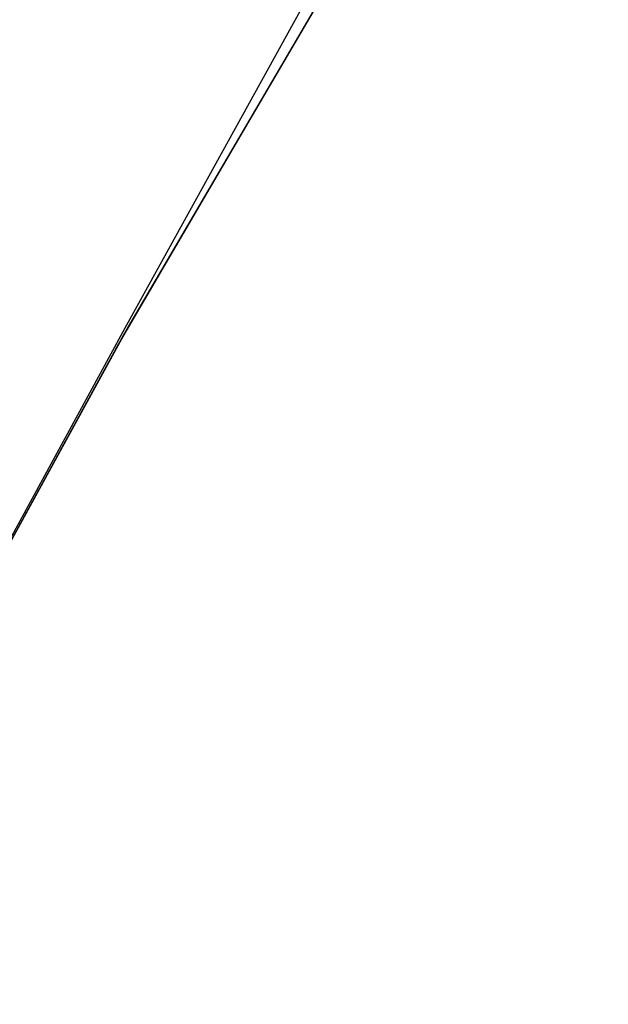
# Model space of a CAD drawing. Header units: metres. Extents: x 209848 to 209928, y 1182430 to 1182563.
# Tile 978 of 1056: x 209851.069 to 209851.288, y 1182503.616 to 1182503.981. Entities that reach past the tile are written whole.
import ezdxf

# ---------------------------------------------------------------- set-up
doc = ezdxf.new("R2010")
doc.units = ezdxf.units.M
doc.header["$MEASUREMENT"] = 0
doc.linetypes.add('DGN Style 2', pattern=[15.036391, 9.021834, -6.014556])
doc.layers.get('0').update_dxf_attribs({"color": 254})

# ---------------------------------------------------------------- blocks, each defined once
blk = doc.blocks.new('ATTEMP')
at = {"color": 5, "linetype": 'Continuous', "flags": 128}
for points in [[(-10.03617, 0.00166), (-10.03212, 0.27182), (-10.01996, 0.54459), (-9.99972, 0.81802), (-9.9714, 1.09182), (-9.93503, 1.36573), (-9.89063, 1.63945), (-9.8382, 1.91272), (-9.77779, 2.18525), (-9.70941, 2.45677), (-9.63311, 2.72701), (-9.54893, 2.9957), (-9.45691, 3.26257), (-9.35711, 3.52735), (-9.24958, 3.78978), (-9.1344, 4.0496), (-9.01163, 4.30656), (-8.88137, 4.56039), (-8.74832, 4.80442), (-8.618, 5.04051), (-8.48761, 5.2758), (-8.35719, 5.51033)], [(-10.03617, 0.00165), (-10.03212, 0.27151), (-10.02, 0.54397), (-9.9998, 0.81708), (-9.97155, 1.09057), (-9.93526, 1.36416), (-9.89096, 1.63758), (-9.83865, 1.91054), (-9.77838, 2.18276), (-9.71016, 2.45399), (-9.63403, 2.72394), (-9.55004, 2.99234), (-9.45822, 3.25892), (-9.35865, 3.52343), (-9.25136, 3.7856), (-9.13643, 4.04517), (-9.01394, 4.30189), (-8.88397, 4.5555), (-8.74659, 4.80575), (-8.60191, 5.05241), (-8.45003, 5.29522)], [(-10.03617, 0.00165), (-10.03214, 0.27105), (-10.02005, 0.54303), (-9.99992, 0.81568), (-9.97177, 1.0887), (-9.93561, 1.36182), (-9.89145, 1.63477), (-9.83933, 1.90727), (-9.77925, 2.17905), (-9.71127, 2.44983), (-9.6354, 2.71933), (-9.55169, 2.98731), (-9.46019, 3.25348), (-9.36094, 3.51758), (-9.25402, 3.77936), (-9.13948, 4.03855), (-9.01739, 4.29491), (-8.88785, 4.54818), (-8.75093, 4.79811), (-8.60672, 5.04446), (-8.45534, 5.28699)], [(-10.03617, 0.00165), (-10.03213, 0.27138), (-10.02001, 0.5437), (-9.99984, 0.81668), (-9.97161, 1.09004), (-9.93536, 1.36349), (-9.8911, 1.63678), (-9.83885, 1.9096), (-9.77863, 2.1817), (-9.71047, 2.4528), (-9.63442, 2.72262), (-9.55051, 2.9909), (-9.45879, 3.25737), (-9.3593, 3.52176), (-9.25212, 3.78382), (-9.13731, 4.04328), (-9.01493, 4.29989), (-8.88508, 4.5534), (-8.74783, 4.80357), (-8.60329, 5.05013), (-8.45155, 5.29287)], [(-10.03617, 0.00165), (-10.03213, 0.27131), (-10.02002, 0.54355), (-9.99986, 0.81645), (-9.97165, 1.08974), (-9.93542, 1.36312), (-9.89118, 1.63633), (-9.83895, 1.90909), (-9.77877, 2.18111), (-9.71065, 2.45214), (-9.63464, 2.72189), (-9.55077, 2.9901), (-9.4591, 3.2565), (-9.35967, 3.52083), (-9.25254, 3.78283), (-9.13779, 4.04223), (-9.01548, 4.29878), (-8.88569, 4.55224), (-8.74852, 4.80235), (-8.60405, 5.04887), (-8.45239, 5.29156)], [(-10.03617, 0.00165), (-10.03213, 0.2712), (-10.02003, 0.54334), (-9.99988, 0.81614), (-9.9717, 1.08932), (-9.93549, 1.3626), (-9.89129, 1.63571), (-9.8391, 1.90836), (-9.77896, 2.18029), (-9.7109, 2.45121), (-9.63494, 2.72087), (-9.55114, 2.98898), (-9.45953, 3.25529), (-9.36018, 3.51953), (-9.25313, 3.78144), (-9.13846, 4.04076), (-9.01624, 4.29723), (-8.88656, 4.55061), (-8.74948, 4.80065), (-8.60512, 5.0471), (-8.45357, 5.28973)], [(-10.03617, 0.00165), (-10.03214, 0.27105), (-10.02005, 0.54303), (-9.99992, 0.81568), (-9.97177, 1.0887), (-9.93561, 1.36182), (-9.89145, 1.63477), (-9.83933, 1.90727), (-9.77925, 2.17905), (-9.71127, 2.44983), (-9.6354, 2.71933), (-9.55169, 2.98731), (-9.46019, 3.25348), (-9.36094, 3.51758), (-9.25402, 3.77936), (-9.13948, 4.03855), (-9.01739, 4.29491), (-8.88785, 4.54818), (-8.75093, 4.79811), (-8.60672, 5.04446), (-8.45534, 5.28699)], [(-10.03617, 0.00165), (-10.03214, 0.27105), (-10.02005, 0.54303), (-9.99992, 0.81568), (-9.97177, 1.0887), (-9.93561, 1.36182), (-9.89145, 1.63477), (-9.83933, 1.90727), (-9.77925, 2.17905), (-9.71127, 2.44983), (-9.6354, 2.71933), (-9.55169, 2.98731), (-9.46019, 3.25348), (-9.36094, 3.51758), (-9.25402, 3.77936), (-9.13948, 4.03855), (-9.01739, 4.29491), (-8.88785, 4.54818), (-8.75093, 4.79811), (-8.60672, 5.04446), (-8.45534, 5.28699)]]:
    blk.add_lwpolyline(points, dxfattribs=at)

msp = doc.modelspace()

# ---------------------------------------------------------------- block references
at = {"color": 1, "linetype": 'DGN Style 2'}
msp.add_blockref('ATTEMP', (209859.85591, 1182499.06107), dxfattribs=at)

doc.saveas('drawing.dxf')
